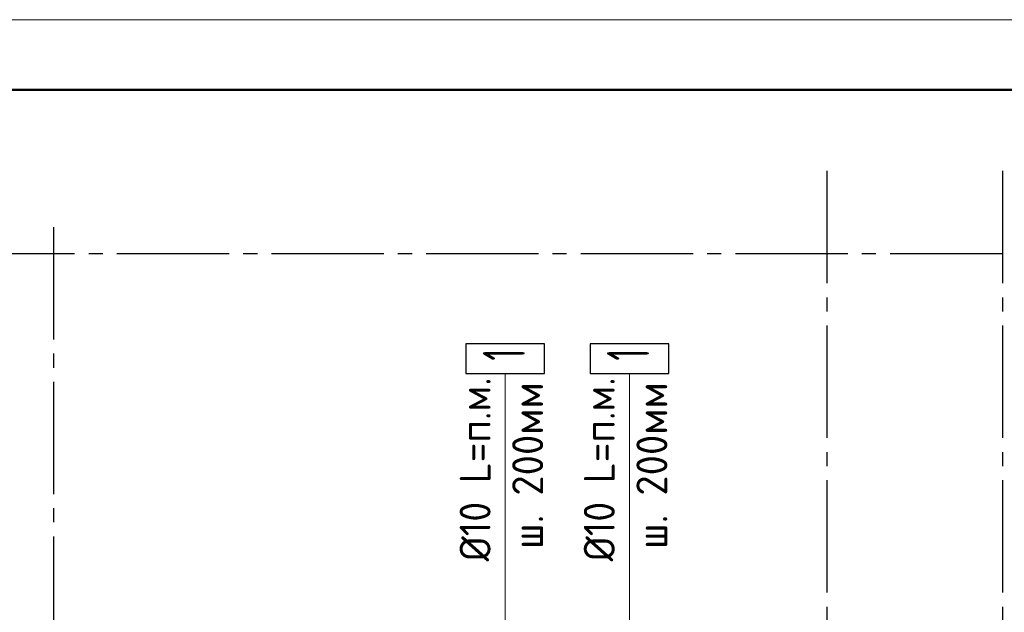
# Model space of a CAD drawing. Header units: millimetres. Extents: x 40580 to 1930067, y -240640 to 81020.
# Tile 575 of 656: x 1350319 to 1357323, y -201765 to -197550. Entities that reach past the tile are written whole.
import ezdxf

# ---------------------------------------------------------------- set-up
doc = ezdxf.new("R2010")
doc.units = ezdxf.units.MM
doc.linetypes.add('______5', pattern=[1100, 800, -100, 100, -100])
doc.linetypes.add('CENTER', pattern=[2, 1.25, -0.25, 0.25, -0.25])
for name, color, linetype, lineweight in [('Standard', 7, 'Continuous', 25), ('ОСИ', 7, 'CENTER', 15), ('Позиционная метка номер позиции', 7, 'Continuous', 13)]:
    doc.layers.add(name, color=color, linetype=linetype, lineweight=lineweight)
doc.styles.add('GOST 2.304', font='isocpeur.ttf', dxfattribs={"width": 0.8})

msp = doc.modelspace()

# ---------------------------------------------------------------- linework, layer by layer
at = {"layer": 'Standard', "color": 7, "linetype": 'Continuous', "lineweight": 13, "transparency": 33554687}
msp.add_lwpolyline([(1344513.7, -239549.7), (1374213.7, -239549.7), (1374213.7, -197549.7), (1344513.7, -197549.7), (1344513.7, -239549.7)], close=True, dxfattribs=at)
at = {"layer": 'Standard', "color": 7, "linetype": 'Continuous', "lineweight": 50, "transparency": 33554687}
msp.add_lwpolyline([(1346513.7, -198049.7), (1373713.7, -198049.7), (1373713.7, -239049.7), (1346513.7, -239049.7), (1346513.7, -198049.7)], close=True, dxfattribs=at)
at = {"layer": 'ОСИ', "color": 8, "linetype": '______5', "lineweight": -3, "transparency": 33554687}
for p, q in [((1356059.8, -198624.7), (1356059.8, -232064.6)), ((1357309.8, -198624.7), (1357309.8, -232064.6)), ((1350559.8, -199024.7), (1350559.8, -232064.6)), ((1357309.8, -199214.6), (1347581.5, -199214.6))]:
    msp.add_line(p, q, dxfattribs=at)
at = {"layer": 'Позиционная метка номер позиции', "color": 7, "linetype": 'Continuous', "lineweight": 13, "transparency": 33554687}
msp.add_line((1354656.4, -200065.8), (1354656.4, -203368), dxfattribs=at)
at = {"layer": 'Позиционная метка номер позиции', "color": 7, "linetype": 'Continuous', "lineweight": 25, "transparency": 33554687}
for points in [[(1353493.1, -199855.8), (1353493.1, -200065.8), (1354053.1, -200065.8), (1354053.1, -199855.8), (1353493.1, -199855.8)], [(1354376.4, -199855.8), (1354376.4, -200065.8), (1354936.4, -200065.8), (1354936.4, -199855.8), (1354376.4, -199855.8)]]:
    msp.add_lwpolyline(points, dxfattribs=at)
at = {"layer": 'Позиционная метка номер позиции', "color": 7, "linetype": 'Continuous', "lineweight": 13, "transparency": 33554687}
msp.add_lwpolyline([(1353773.1, -200065.8), (1353773.1, -202786.1), (1354770.5, -202786.1)], dxfattribs=at)

# ---------------------------------------------------------------- texts
at = {"layer": 'Позиционная метка номер позиции', "color": 7, "linetype": 'Continuous', "lineweight": 25, "transparency": 33554687, "attachment_point": 7, "rotation": 90, "style": 'GOST 2.304'}
for s, insert, char_height, width in [('\\W0.56;1', (1353913.1, -199974), 300, 233.324), ('\\W0.56;1', (1354796.4, -199974), 300, 233.324), ('\\W0.94;Ø10 L=п.м.', (1353668.6, -201402.8), 220, 1489.569), ('\\W0.94;Ø10 L=п.м.', (1354551.9, -201402.8), 220, 1489.569), ('\\W0.96;ш. 200мм', (1354042.6, -201314.8), 220, 1316.138), ('\\W0.96;ш. 200мм', (1354925.9, -201314.8), 220, 1316.138)]:
    msp.add_mtext(s, dxfattribs=dict(at, insert=insert, char_height=char_height, width=width))

doc.saveas('drawing.dxf')
